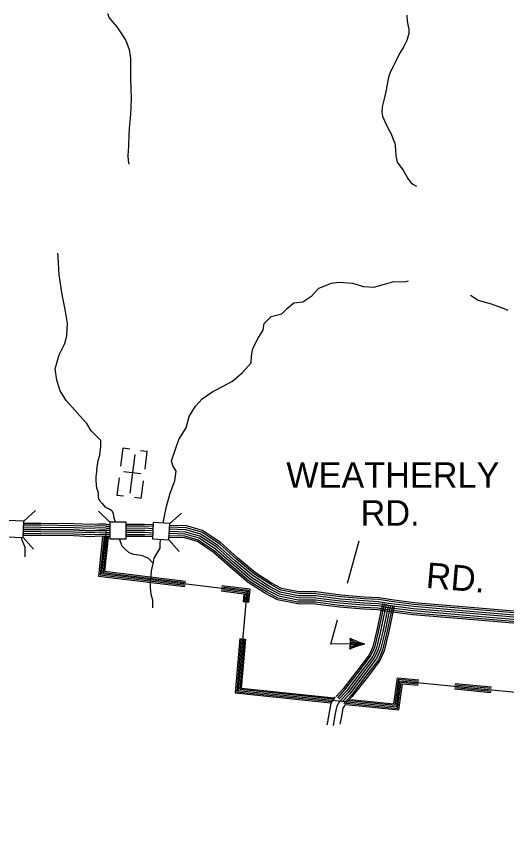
# Model space of a CAD drawing. Extents: x 1788175 to 1969470, y 584502 to 738744.
# Drawn here: x 1903051 to 1910133, y 591187 to 603037 of the extents above; entities that cross this region are included whole.
import ezdxf

# ---------------------------------------------------------------- set-up
doc = ezdxf.new("R2010")
doc.units = 0
for name, color, linetype in [('DESIGN - ROW - Right-of-Way and Easement Labels', 7, 'Continuous'), ('DESIGN - TRANSPORTATION - Text', 7, 'Continuous'), ('DESIGN - UTILITIES - Cable (Underground) with Text', 7, 'Continuous'), ('SURVEY - DRAINAGE - Natural Features', 7, 'Continuous'), ('SURVEY - DRAINAGE - Storm Sewer', 7, 'Continuous'), ('SURVEY - PROPERTY - Owners', 7, 'Continuous'), ('SURVEY - TRANSPORTATION - Roads', 7, 'Continuous')]:
    doc.layers.add(name, color=color, linetype=linetype)

msp = doc.modelspace()

# ---------------------------------------------------------------- linework, layer by layer
at = {"layer": 'DESIGN - ROW - Right-of-Way and Easement Labels'}
for p, q in [((1907889, 593959), (1907881, 594022)), ((1907881, 594022), (1907932, 593990)), ((1907884, 593907), (1907889, 593959)), ((1907899, 593982), (1907914, 593984)), ((1907906, 593956), (1907899, 593982)), ((1907914, 593941), (1907906, 593956)), ((1907914, 593984), (1907945, 593974)), ((1908038, 593959), (1907914, 593941)), ((1907932, 593990), (1908000, 593974)), ((1907994, 593948), (1907943, 593934)), ((1907945, 593974), (1907970, 593967)), ((1908051, 593960), (1907994, 593948)), ((1908000, 593974), (1908038, 593959)), ((1907902, 593918), (1907884, 593907)), ((1907943, 593934), (1907902, 593918))]:
    msp.add_line(p, q, dxfattribs=at)
for points in [[(1907835, 594838), (1908002, 595450)], [(1908086, 593959), (1907598, 593957), (1907595, 593958), (1907690, 594307)]]:
    msp.add_lwpolyline(points, dxfattribs=at)
for centre, radius, start, end in [((1907345, 593976), 532, 350.2831, 7.1415), ((1908475, 592456), 1552, 104.4999, 112.9277), ((1908481, 595288), 1386, 243.9916, 253.4301)]:
    msp.add_arc(centre, radius, start, end, dxfattribs=at)
at = {"layer": 'DESIGN - TRANSPORTATION - Text'}
for points in [[(1904369, 603079), (1904390, 603015), (1904438, 602958), (1904500, 602884), (1904559, 602799), (1904630, 602689), (1904681, 602559), (1904697, 602433), (1904700, 602283), (1904697, 602143), (1904706, 601995), (1904707, 601863), (1904702, 601701), (1904693, 601567), (1904682, 601420), (1904677, 601322), (1904668, 601158), (1904661, 601026), (1904666, 600952), (1904674, 600898)], [(1908694, 603054), (1908698, 602976), (1908707, 602916), (1908721, 602854), (1908721, 602788), (1908690, 602690), (1908647, 602601), (1908588, 602501), (1908530, 602382), (1908495, 602312), (1908455, 602238), (1908426, 602157), (1908407, 602053), (1908384, 601925), (1908366, 601843), (1908335, 601730), (1908330, 601652), (1908342, 601594), (1908368, 601527), (1908409, 601445), (1908464, 601339), (1908490, 601269), (1908517, 601203), (1908529, 601111), (1908534, 601025), (1908554, 600927), (1908589, 600876), (1908641, 600812), (1908708, 600694), (1908744, 600637), (1908780, 600611), (1908829, 600579)], [(1904214, 596483), (1904231, 596614), (1904254, 596690), (1904272, 596817), (1904270, 596903), (1904205, 596971), (1904133, 597044), (1904070, 597149), (1904006, 597218), (1903931, 597301), (1903768, 597480), (1903683, 597622), (1903634, 597777), (1903612, 597941), (1903670, 598142), (1903749, 598305), (1903779, 598416), (1903788, 598594), (1903757, 598799), (1903713, 599015), (1903668, 599298), (1903654, 599557), (1903649, 599611)], [(1905172, 595707), (1905192, 595809), (1905221, 595949), (1905272, 596140), (1905339, 596317), (1905359, 596461), (1905313, 596540), (1905292, 596606), (1905347, 596777), (1905399, 596918), (1905502, 597086), (1905545, 597248), (1905640, 597400), (1905735, 597503), (1905891, 597612), (1906038, 597689), (1906171, 597761), (1906319, 597887), (1906442, 598025), (1906446, 598129), (1906467, 598234), (1906550, 598393), (1906614, 598498), (1906632, 598597), (1906731, 598694), (1906886, 598733), (1906967, 598818), (1907060, 598894), (1907189, 598908), (1907320, 598996), (1907420, 599106), (1907603, 599177), (1907711, 599195), (1907909, 599178), (1908064, 599131), (1908215, 599119), (1908368, 599164), (1908505, 599200), (1908664, 599199), (1908717, 599210)], [(1909613, 599005), (1909722, 598933), (1909910, 598878), (1910092, 598811), (1910153, 598787)], [(1904214, 596483), (1904203, 596417), (1904198, 596373), (1904198, 596324), (1904203, 596263), (1904209, 596219), (1904225, 596165), (1904231, 596121), (1904231, 596082), (1904242, 596049), (1904253, 596033), (1904291, 595989), (1904330, 595945), (1904357, 595929), (1904390, 595912), (1904428, 595890), (1904450, 595846), (1904456, 595802), (1904476, 595719)], [(1903179, 595218), (1903178, 595354), (1903119, 595499)], [(1904537, 595482), (1904543, 595457), (1904576, 595380), (1904626, 595325), (1904675, 595281), (1904741, 595259), (1904851, 595243), (1904949, 595205), (1905023, 595135)], [(1905133, 595471), (1905122, 595426), (1905122, 595347), (1905079, 595275), (1905037, 595202), (1905025, 595141), (1905006, 595062), (1905000, 595014), (1904994, 594941), (1904982, 594874), (1904982, 594778), (1904994, 594681), (1905019, 594596), (1905019, 594480)]]:
    msp.add_lwpolyline(points, dxfattribs=at)
at = {"layer": 'DESIGN - UTILITIES - Cable (Underground) with Text'}
for p, q in [((1904589, 596790), (1904556, 596531)), ((1904688, 596777), (1904590, 596790)), ((1904942, 596741), (1904843, 596753)), ((1904909, 596486), (1904942, 596741)), ((1904850, 596419), (1904599, 596451)), ((1904534, 596362), (1904502, 596112)), ((1904855, 596063), (1904888, 596319)), ((1904502, 596112), (1904600, 596100)), ((1904855, 596063), (1904756, 596076))]:
    msp.add_line(p, q, dxfattribs=at)
msp.add_lwpolyline([(1904760, 596700), (1904688, 596142)], dxfattribs=at)
at = {"layer": 'SURVEY - DRAINAGE - Natural Features'}
for points in [[(1903154, 595617), (1903404, 595614), (1903882, 595608), (1904119, 595598), (1904245, 595606), (1904343, 595603), (1904348, 595603)], [(1904348, 595603), (1904281, 594977), (1906379, 594721), (1906256, 593286), (1908540, 593050), (1908592, 593428), (1913463, 592948), (1913306, 591420), (1918041, 591187), (1918081, 591485), (1916631, 591784), (1916603, 592326), (1916785, 592341), (1917065, 592342), (1917458, 592299), (1917747, 592261), (1918184, 592112), (1918693, 591870), (1918852, 591719), (1918848, 592293), (1919648, 592269)], [(1904297, 595508), (1904237, 594942), (1905486, 594790)], [(1904317, 595508), (1904259, 594960), (1905489, 594810)], [(1904337, 595499), (1904281, 594977), (1905491, 594829)], [(1904357, 595505), (1904303, 594995), (1905493, 594849)], [(1904376, 595501), (1904324, 595011), (1905496, 594868)], [(1906018, 594785), (1906400, 594739), (1906385, 594558)], [(1906020, 594804), (1906421, 594755), (1906404, 594557)], [(1906010, 594726), (1906336, 594686), (1906325, 594563)], [(1906013, 594746), (1906357, 594704), (1906345, 594562)], [(1906015, 594765), (1906379, 594721), (1906365, 594560)], [(1906280, 594037), (1906213, 593250), (1907595, 593108)], [(1906300, 594036), (1906234, 593268), (1907607, 593126)], [(1906320, 594034), (1906256, 593286), (1907619, 593145)], [(1906340, 594032), (1906278, 593304), (1907635, 593164)], [(1906359, 594031), (1906298, 593321), (1907644, 593182)], [(1907883, 593157), (1908506, 593093), (1908559, 593470), (1908863, 593440)], [(1907812, 593085), (1908574, 593007), (1908627, 593384), (1908855, 593362)], [(1907825, 593104), (1908557, 593028), (1908610, 593406), (1908857, 593382)], [(1907843, 593122), (1908540, 593050), (1908592, 593428), (1908859, 593402)], [(1907860, 593141), (1908522, 593072), (1908575, 593450), (1908861, 593422)], [(1909385, 593350), (1909910, 593298)], [(1909387, 593370), (1909912, 593318)], [(1909389, 593389), (1909914, 593337)], [(1909381, 593310), (1909906, 593258)], [(1909383, 593330), (1909908, 593278)]]:
    msp.add_lwpolyline(points, dxfattribs=at)
at = {"layer": 'SURVEY - DRAINAGE - Storm Sewer'}
for p, q in [((1903160, 595735), (1903328, 595888)), ((1904399, 595719), (1904239, 595880)), ((1905266, 595702), (1905436, 595853)), ((1903148, 595498), (1903300, 595329)), ((1905252, 595464), (1905403, 595295))]:
    msp.add_line(p, q, dxfattribs=at)
for points in [[(1902910, 595510), (1903148, 595498), (1903160, 595735), (1902922, 595747)], [(1904399, 595482), (1904637, 595482), (1904637, 595719), (1904399, 595719)], [(1905015, 595478), (1905252, 595464), (1905266, 595702), (1905029, 595716)]]:
    msp.add_lwpolyline(points, close=True, dxfattribs=at)
at = {"layer": 'SURVEY - PROPERTY - Owners'}
msp.add_lwpolyline([(1907630, 592778), (1907656, 592927), (1907683, 593066), (1907726, 593132), (1907726, 593132)], dxfattribs=at)
at = {"layer": 'SURVEY - TRANSPORTATION - Roads'}
for points in [[(1904348, 595603), (1904343, 595603), (1904245, 595606), (1904119, 595598), (1903882, 595608), (1903404, 595614), (1903154, 595617)], [(1904348, 595603), (1904343, 595603), (1904245, 595606), (1904119, 595598), (1903882, 595608), (1903404, 595614), (1903154, 595617)], [(1904348, 595634), (1904344, 595634), (1904245, 595637), (1904119, 595629), (1903883, 595639), (1903405, 595645), (1903155, 595648)], [(1904348, 595665), (1904345, 595665), (1904244, 595668), (1904119, 595660), (1903884, 595670), (1903405, 595676), (1903157, 595679)], [(1904349, 595690), (1904345, 595690), (1904244, 595693), (1904119, 595686), (1903884, 595696), (1903405, 595702), (1903158, 595704)], [(1904347, 595689), (1904399, 595690)], [(1904347, 595665), (1904399, 595665)], [(1904348, 595634), (1904399, 595634)], [(1904348, 595603), (1904399, 595603)], [(1904348, 595603), (1904399, 595603)], [(1904637, 595691), (1904907, 595693), (1905027, 595686)], [(1904637, 595667), (1904907, 595668), (1905026, 595662)], [(1904637, 595636), (1904906, 595637), (1905024, 595631)], [(1904637, 595605), (1904905, 595606), (1905022, 595600)], [(1904637, 595605), (1904905, 595606), (1905022, 595600)], [(1908429, 594545), (1908283, 594571), (1908072, 594581), (1907732, 594609), (1907376, 594655), (1907127, 594657), (1906862, 594708), (1906709, 594792), (1906470, 594943), (1906210, 595164), (1905965, 595381), (1905716, 595547), (1905497, 595609), (1905261, 595618)], [(1908434, 594576), (1908287, 594602), (1908074, 594612), (1907736, 594640), (1907378, 594686), (1907131, 594688), (1906873, 594738), (1906725, 594819), (1906489, 594968), (1906231, 595187), (1905984, 595406), (1905729, 595576), (1905502, 595640), (1905262, 595649)], [(1908439, 594601), (1908290, 594628), (1908076, 594638), (1907738, 594665), (1907380, 594712), (1907133, 594714), (1906882, 594762), (1906738, 594841), (1906504, 594989), (1906247, 595207), (1906000, 595426), (1905740, 595599), (1905506, 595666), (1905263, 595675)], [(1904347, 595516), (1904342, 595516), (1904247, 595519), (1904120, 595511), (1903879, 595521), (1903403, 595527), (1903149, 595530)], [(1904347, 595541), (1904342, 595541), (1904247, 595544), (1904120, 595536), (1903880, 595546), (1903404, 595552), (1903150, 595555)], [(1904347, 595572), (1904343, 595572), (1904246, 595575), (1904120, 595567), (1903881, 595577), (1903404, 595583), (1903152, 595586)], [(1904348, 595572), (1904399, 595572)], [(1904348, 595541), (1904399, 595541)], [(1904348, 595515), (1904399, 595515)], [(1904637, 595574), (1904904, 595575), (1905020, 595569)], [(1904637, 595543), (1904903, 595544), (1905019, 595538)], [(1904637, 595517), (1904903, 595519), (1905017, 595512)], [(1908408, 594430), (1908270, 594454), (1908065, 594464), (1907720, 594492), (1907368, 594537), (1907116, 594540), (1906822, 594596), (1906649, 594691), (1906400, 594848), (1906133, 595075), (1905893, 595288), (1905666, 595439), (1905478, 595492), (1905256, 595501)], [(1908412, 594454), (1908273, 594479), (1908066, 594488), (1907722, 594516), (1907370, 594562), (1907118, 594564), (1906830, 594620), (1906662, 594712), (1906415, 594868), (1906149, 595093), (1905908, 595307), (1905677, 595462), (1905482, 595517), (1905257, 595525)], [(1908418, 594484), (1908276, 594510), (1908068, 594519), (1907726, 594547), (1907372, 594593), (1907121, 594595), (1906841, 594649), (1906677, 594739), (1906433, 594893), (1906170, 595117), (1905927, 595332), (1905690, 595490), (1905487, 595547), (1905258, 595556)], [(1908423, 594515), (1908280, 594541), (1908070, 594550), (1907729, 594578), (1907374, 594624), (1907124, 594626), (1906851, 594679), (1906693, 594766), (1906452, 594918), (1906190, 595140), (1905946, 595357), (1905703, 595519), (1905492, 595578), (1905259, 595587)], [(1908423, 594515), (1908280, 594541), (1908070, 594550), (1907729, 594578), (1907374, 594624), (1907124, 594626), (1906851, 594679), (1906693, 594766), (1906452, 594918), (1906190, 595140), (1905946, 595357), (1905703, 595519), (1905492, 595578), (1905259, 595587)], [(1908340, 594544), (1908257, 594159), (1908199, 593919), (1908150, 593808), (1907997, 593605), (1907771, 593310), (1907669, 593200)], [(1908365, 594539), (1908282, 594153), (1908224, 593910), (1908173, 593795), (1908018, 593590), (1907790, 593294), (1907688, 593182)], [(1908395, 594533), (1908313, 594146), (1908253, 593900), (1908200, 593779), (1908042, 593571), (1907814, 593274), (1907711, 593161)], [(1910867, 594324), (1909549, 594434), (1908792, 594499), (1908427, 594546)], [(1910870, 594355), (1909552, 594465), (1908795, 594530), (1908431, 594576)], [(1910872, 594381), (1909554, 594491), (1908798, 594555), (1908434, 594602)], [(1908426, 594526), (1908343, 594139), (1908283, 593890), (1908226, 593763), (1908067, 593552), (1907838, 593254), (1907734, 593140), (1907726, 593132)], [(1908426, 594526), (1908343, 594139), (1908283, 593890), (1908226, 593763), (1908067, 593552), (1907838, 593254), (1907734, 593140)], [(1908456, 594520), (1908373, 594132), (1908312, 593880), (1908253, 593747), (1908092, 593533), (1907862, 593234), (1907757, 593120)], [(1908486, 594513), (1908403, 594126), (1908342, 593870), (1908280, 593732), (1908116, 593514), (1907885, 593214), (1907780, 593099)], [(1908510, 594508), (1908427, 594120), (1908365, 593862), (1908302, 593719), (1908136, 593499), (1907904, 593198), (1907798, 593082)], [(1910857, 594207), (1909539, 594317), (1908780, 594382), (1908412, 594429)], [(1910859, 594231), (1909541, 594342), (1908782, 594406), (1908415, 594453)], [(1910862, 594262), (1909544, 594373), (1908786, 594437), (1908419, 594484)], [(1910864, 594293), (1909547, 594403), (1908789, 594468), (1908423, 594515)], [(1910864, 594293), (1909547, 594403), (1908789, 594468), (1908423, 594515)], [(1907657, 593196), (1907651, 593190), (1907594, 593103), (1907564, 592944), (1907539, 592804), (1907533, 592789)], [(1907793, 593071), (1907798, 593076), (1907769, 593032), (1907746, 592910), (1907726, 592801)]]:
    msp.add_lwpolyline(points, dxfattribs=at)

# ---------------------------------------------------------------- texts
at = {"layer": 'DESIGN - ROW - Right-of-Way and Easement Labels'}
for s, p in [('WEATHERLY', (1906950, 596218)), ('RD.', (1908024, 595669))]:
    msp.add_text(s, height=370, dxfattribs=at).set_placement(p)
msp.add_text('RD.', height=370, rotation=355.1212, dxfattribs=at).set_placement((1908959, 594772))

doc.saveas('drawing.dxf')
